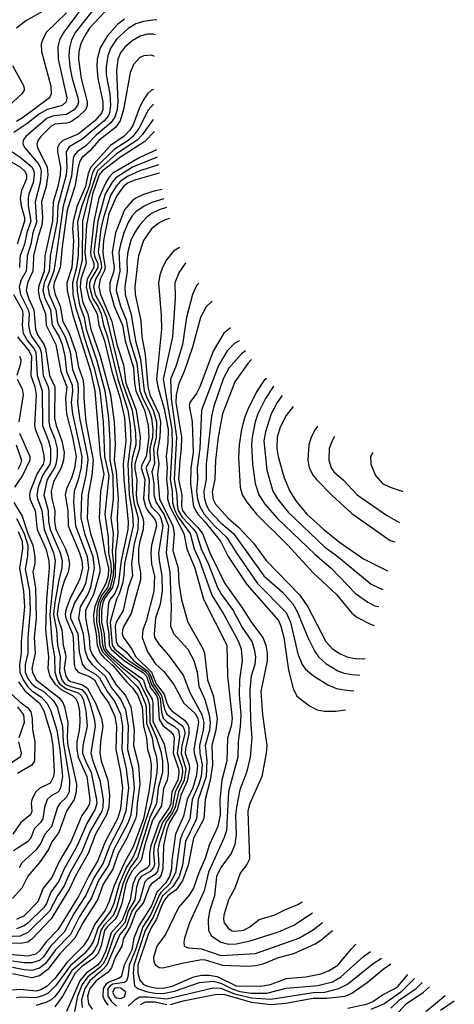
# Model space of a CAD drawing. Header units: inches. Extents: x 884549 to 1028252, y 526810 to 653624.
# Tile 981 of 1056: x 1024247 to 1026502, y 616128 to 621235. Entities that reach past the tile are written whole.
import ezdxf

# ---------------------------------------------------------------- set-up
doc = ezdxf.new("R2010")
doc.units = ezdxf.units.IN
doc.header["$MEASUREMENT"] = 0
doc.layers.add('B0621', color=7, linetype='Continuous')
doc.layers.add('B0622', color=7, linetype='Continuous')

msp = doc.modelspace()

# ---------------------------------------------------------------- linework, layer by layer
at = {"layer": 'B0621', "color": 5}
for points, elevation in [([(1024284.9, 620000), (1024279.7, 619930), (1024254.2, 619885.8), (1024243.4, 619850), (1024251.4, 619810), (1024291.2, 619730), (1024295.5, 619710), (1024292.7, 619650), (1024301.1, 619610), (1024309.7, 619589.7), (1024351.6, 619531.6), (1024358.4, 619510), (1024369.6, 619390), (1024394.9, 619330), (1024398.3, 619310), (1024397.7, 619150), (1024403.8, 619123.8), (1024430, 619059.8), (1024442, 619010), (1024442.2, 618970), (1024434.2, 618930), (1024426.9, 618910), (1024389, 618850), (1024372.8, 618770), (1024395.2, 618690), (1024397, 618630), (1024405.3, 618590), (1024457.2, 618470), (1024467.7, 618430), (1024466, 618390), (1024449.7, 618330.3), (1024428.8, 618211.2), (1024423.2, 618150), (1024437.7, 618070), (1024442.8, 617990), (1024457.8, 617930), (1024454.2, 617850), (1024466.3, 617810), (1024482, 617790), (1024510, 617776.5), (1024570, 617760.7), (1024593.5, 617733.5), (1024611.2, 617690), (1024632.8, 617610), (1024637.8, 617570), (1024615.3, 617430), (1024625.7, 617390), (1024663.2, 617290), (1024680.1, 617190), (1024678.3, 617150), (1024672.6, 617130), (1024613.4, 617026.6), (1024570, 616918.8), (1024507, 616810), (1024477.5, 616742.5), (1024442.5, 616690), (1024401.1, 616610), (1024290, 616499.3), (1024250, 616480.5), (1024170, 616478.5)], 3160), ([(1024318.1, 620000), (1024315.7, 619930), (1024287.8, 619870), (1024281.4, 619830), (1024293.4, 619790), (1024319.8, 619730), (1024328.4, 619630), (1024340.2, 619600.2), (1024372, 619552), (1024380.6, 619530), (1024401.6, 619390), (1024428.6, 619330), (1024428.4, 619168.5), (1024436.6, 619130), (1024465.8, 619050), (1024476.9, 618990), (1024473.4, 618950), (1024461.9, 618910), (1024422.7, 618837.3), (1024410.6, 618790), (1024413.5, 618750), (1024428.5, 618690), (1024426.9, 618630), (1024434, 618590), (1024484.2, 618490), (1024498.6, 618450), (1024505.7, 618410), (1024498.1, 618370), (1024477.7, 618322.3), (1024464.7, 618275.3), (1024446.5, 618193.5), (1024442.2, 618150), (1024445.9, 618125.9), (1024465.6, 618070), (1024472.1, 617990), (1024484.3, 617944.3), (1024486.1, 617930), (1024477.7, 617870), (1024486.5, 617830), (1024499.1, 617810), (1024510, 617801.7), (1024570, 617787.1), (1024596.6, 617770), (1024640.6, 617690), (1024671.6, 617610), (1024678.3, 617570), (1024666.2, 617490), (1024662.5, 617430), (1024670.3, 617390), (1024704.1, 617290), (1024712.4, 617212.4), (1024709.9, 617150), (1024697.7, 617110), (1024640.6, 617010), (1024601.4, 616910), (1024534.2, 616790), (1024507.1, 616730), (1024410, 616570.7), (1024310, 616465.4), (1024290, 616450.2), (1024250, 616442.9), (1024170, 616447)], 3180), ([(1024376.9, 620000), (1024373.1, 619930), (1024345.9, 619854.1), (1024342.9, 619830), (1024350, 619790), (1024381.4, 619710), (1024385.1, 619650), (1024434.9, 619550), (1024459.6, 619410), (1024491.1, 619330), (1024484.4, 619270), (1024489.2, 619190), (1024521.4, 619070), (1024539.7, 618970), (1024532, 618908), (1024517.9, 618862.1), (1024490, 618802.2), (1024483.5, 618770), (1024495.9, 618690), (1024498.4, 618610), (1024557.9, 618470), (1024570, 618430), (1024572.3, 618390), (1024557.3, 618330), (1024510, 618237.6), (1024486.3, 618173.7), (1024482.8, 618150), (1024485.9, 618130), (1024520.4, 618050), (1024524.9, 618030), (1024530.4, 617890), (1024535.5, 617870), (1024550, 617849.8), (1024610, 617827.6), (1024635.1, 617810), (1024670, 617745), (1024709.2, 617690), (1024741, 617621), (1024749.4, 617570), (1024746.4, 617450), (1024770, 617332.2), (1024780.4, 617250), (1024770, 617142.5), (1024754.5, 617090), (1024690, 616970), (1024650.9, 616870), (1024605.6, 616794.4), (1024553.4, 616690), (1024445.6, 616514.4), (1024386.1, 616453.9), (1024350, 616404.8), (1024330, 616386.9), (1024290, 616377.1), (1024193.8, 616386.2)], 3220), ([(1024520.4, 620000), (1024517, 619950), (1024492.1, 619870), (1024492.8, 619830), (1024523.1, 619703.1), (1024614.1, 619414.1), (1024636.9, 619310), (1024664.7, 618975.3), (1024683, 618877), (1024666.7, 618790), (1024658.7, 618650), (1024688.8, 618470), (1024708.3, 618390), (1024706.4, 618350), (1024694.4, 618310), (1024657.2, 618242.8), (1024637.3, 618190), (1024630.3, 618150.3), (1024630.9, 618110), (1024643.4, 618050), (1024649.1, 617990), (1024664.5, 617950), (1024685.3, 617925.3), (1024730, 617885.8), (1024800.6, 617800.6), (1024833, 617770), (1024859.1, 617730), (1024881.6, 617670), (1024888.5, 617570), (1024905.3, 617510), (1024909.8, 617450.2), (1024924.4, 617404.4), (1024929.4, 617370), (1024927.2, 617310), (1024916.8, 617230), (1024888.6, 617090), (1024834.9, 616945.1), (1024793, 616867), (1024736.7, 616743.3), (1024710, 616656.8), (1024690, 616615.3), (1024637.4, 616542.6), (1024603.4, 616470), (1024576.4, 616430), (1024493.4, 616346.6), (1024430, 616261.7), (1024390, 616221.3), (1024357, 616203), (1024330, 616196.1), (1024250, 616204.6), (1024210, 616200.5)], 3320), ([(1024461.3, 620000), (1024456.9, 619950), (1024425.6, 619870), (1024422.1, 619850), (1024431.2, 619810), (1024457, 619750), (1024471.3, 619670), (1024502.9, 619610), (1024537.7, 619510), (1024552.8, 619432.8), (1024573.7, 619370), (1024579.9, 619330), (1024578.9, 619270), (1024590.6, 619150), (1024627.5, 618950), (1024620.9, 618870), (1024602, 618770), (1024597.6, 618650), (1024614.5, 618570), (1024647.6, 618470), (1024663.4, 618390), (1024662.8, 618370), (1024630, 618253.7), (1024588.3, 618171.7), (1024587.8, 618130), (1024606.6, 618030), (1024611.6, 617971.6), (1024622.3, 617942.3), (1024647.1, 617907), (1024710, 617847.2), (1024746.4, 617786.4), (1024795.9, 617730), (1024824.2, 617670), (1024840.3, 617550), (1024836.8, 617470), (1024863.7, 617370), (1024869.7, 617270), (1024855.7, 617170), (1024852.9, 617110), (1024847.2, 617090), (1024803, 616990), (1024757.9, 616910), (1024730, 616828.3), (1024679.5, 616750), (1024650.3, 616669.7), (1024574.3, 616550), (1024533.1, 616470), (1024456, 616390), (1024392.3, 616307.7), (1024350, 616276), (1024310, 616265.5), (1024210, 616286)], 3280), ([(1024404.9, 620000), (1024399.1, 619930), (1024374.5, 619870), (1024367.7, 619830), (1024376.9, 619790), (1024406.9, 619730), (1024415.7, 619650), (1024451.2, 619590), (1024467.3, 619550), (1024480.7, 619490), (1024490, 619410), (1024518.7, 619338.7), (1024520.8, 619310), (1024514.7, 619250), (1024521.7, 619190), (1024569.6, 618970), (1024566.2, 618913.8), (1024551, 618849), (1024529.8, 618790), (1024525.6, 618734.4), (1024536.2, 618610), (1024596.2, 618450), (1024603.2, 618390), (1024587.9, 618310), (1024576.6, 618283.4), (1024532, 618210), (1024510.8, 618150), (1024511.3, 618130), (1024548.9, 618050), (1024556.1, 617956.1), (1024571.5, 617891.5), (1024588.3, 617870), (1024640.1, 617840.1), (1024661.1, 617821.1), (1024700.8, 617750), (1024739.5, 617699.5), (1024770, 617633.3), (1024780.6, 617570), (1024776.7, 617450), (1024799.8, 617350), (1024811.7, 617250), (1024797.3, 617130), (1024777.4, 617070), (1024712.4, 616947.6), (1024679.9, 616860.1), (1024633.3, 616786.7), (1024587.6, 616690), (1024530, 616600.1), (1024477.8, 616502.2), (1024409.2, 616430.8), (1024370, 616373.5), (1024350, 616355), (1024310, 616342.5), (1024270, 616342.6), (1024210, 616351.2)], 3240), ([(1024434.4, 620000), (1024424.7, 619930), (1024393.3, 619850), (1024399.1, 619810), (1024434.9, 619730), (1024443, 619663), (1024482.4, 619590), (1024508.5, 619511.5), (1024520.8, 619420.8), (1024547.8, 619350), (1024550.5, 619310), (1024546.9, 619250), (1024556.4, 619170), (1024599.6, 618970), (1024601.2, 618950), (1024589.9, 618870.1), (1024567.8, 618770), (1024565, 618650), (1024583, 618570), (1024626.7, 618450), (1024633.7, 618390), (1024614.4, 618290), (1024601.4, 618258.6), (1024559.9, 618190), (1024552.7, 618130), (1024576.9, 618050), (1024584.5, 617964.5), (1024600.5, 617920.5), (1024623.1, 617890), (1024689.9, 617829.9), (1024723.4, 617770), (1024770.5, 617710.5), (1024795.2, 617655.2), (1024810.2, 617569.8), (1024805.8, 617450), (1024832.8, 617350), (1024841, 617250), (1024823.7, 617110), (1024809.4, 617070), (1024735.8, 616930), (1024708.4, 616850), (1024656.1, 616770), (1024619.3, 616680.7), (1024556.9, 616583.1), (1024509.8, 616490), (1024432.5, 616410), (1024380.7, 616339.3), (1024350, 616315.2), (1024310, 616303), (1024270, 616306.1), (1024210, 616318.7)], 3260), ([(1024547.9, 620000), (1024541.9, 619950), (1024521.4, 619870), (1024523.5, 619810), (1024538.3, 619738.3), (1024561.5, 619670), (1024582.4, 619582.4), (1024632.4, 619432.4), (1024663.1, 619310), (1024680.2, 619150), (1024687.6, 618970), (1024709.6, 618870), (1024688.2, 618670), (1024705.8, 618550), (1024707.5, 618470), (1024719.8, 618410), (1024721.6, 618370), (1024715.3, 618330), (1024702, 618290), (1024672.1, 618247.9), (1024656, 618210), (1024646.7, 618170), (1024645.4, 618110), (1024658.4, 618050), (1024663.5, 617990), (1024676.6, 617956.6), (1024856.7, 617776.7), (1024870, 617756), (1024898.3, 617690), (1024902.9, 617670), (1024905.3, 617585.3), (1024933.8, 617510), (1024941.4, 617461.4), (1024956.5, 617410), (1024960.7, 617370), (1024958.8, 617330), (1024929.4, 617170), (1024850, 616926.1), (1024833.3, 616890), (1024800.9, 616839.1), (1024762.4, 616750), (1024734.9, 616650), (1024717.4, 616610), (1024654, 616526), (1024630, 616456), (1024610, 616423.1), (1024581.5, 616390), (1024510, 616328.1), (1024434.3, 616225.7), (1024394.2, 616185.8), (1024370, 616173), (1024330, 616161.3), (1024250, 616164), (1024230, 616161.2)], 3340), ([(1024248.2, 620000), (1024245.1, 619950)], 3140), ([(1024571.2, 620000), (1024571.1, 619988.9), (1024544.2, 619875.8), (1024545.4, 619825.4), (1024556.4, 619756.4), (1024581.2, 619690), (1024591.5, 619630), (1024646.4, 619466.4), (1024688.2, 619310), (1024707.4, 619167.4), (1024714.4, 619050), (1024714.1, 618950), (1024730.6, 618870), (1024731.9, 618750), (1024720.3, 618650), (1024732.7, 618570), (1024726, 618474), (1024732.9, 618412.9), (1024731.6, 618350), (1024715.6, 618290), (1024679.7, 618240.3), (1024666.4, 618210), (1024659.5, 618170), (1024658.8, 618110), (1024672.1, 618050), (1024676.3, 617990), (1024685.1, 617965.1), (1024703, 617943), (1024770, 617881.2), (1024865, 617805), (1024912.5, 617710), (1024920.3, 617680.3), (1024921.6, 617590), (1024957.1, 617510), (1024978.7, 617438.7), (1024988.6, 617390), (1024988.7, 617330), (1024965.9, 617250), (1024956.3, 617170), (1024923, 617097), (1024858.8, 616890), (1024821.6, 616838.4), (1024800.8, 616799.2), (1024781.3, 616750), (1024750, 616627.5), (1024731.6, 616588.4), (1024684, 616536), (1024668.4, 616511.6), (1024650, 616437.5), (1024635.6, 616410), (1024620.4, 616390), (1024517.5, 616302.5), (1024450, 616194.8), (1024430, 616167.8), (1024410, 616150.4), (1024382.8, 616137.2), (1024330, 616121.4)], 3360), ([(1024588.4, 620000), (1024591.5, 619970), (1024563.6, 619890), (1024561.3, 619850), (1024573, 619773), (1024601.1, 619710), (1024615.3, 619630), (1024664.4, 619490), (1024717.6, 619290), (1024736.6, 619150), (1024742.2, 619030), (1024737.5, 618950), (1024748.1, 618890), (1024758, 618750), (1024752.3, 618650), (1024757, 618570), (1024744.2, 618475.9), (1024742.3, 618350), (1024728, 618290), (1024686.9, 618233.1), (1024677.8, 618210), (1024672.1, 618170), (1024671.7, 618110), (1024684.5, 618050), (1024687.9, 617990), (1024694.7, 617970), (1024710.6, 617950), (1024785, 617885), (1024879.4, 617819.4), (1024888.5, 617808.5), (1024902.5, 617762.5), (1024934, 617710), (1024937.6, 617690), (1024937, 617597), (1024996.8, 617476.8), (1025017.1, 617370), (1025017.5, 617322.5), (1025011.4, 617290), (1024993.1, 617246.9), (1024982.1, 617157.9), (1024936.6, 617083.4), (1024894.8, 616950), (1024878.7, 616881.3), (1024872.6, 616867.4), (1024830, 616819.6), (1024810, 616782.7), (1024798.4, 616750), (1024776.2, 616650), (1024754.5, 616590), (1024742, 616570), (1024700.7, 616530), (1024686.7, 616510), (1024669.8, 616430.2), (1024652, 616390), (1024632.1, 616367.8), (1024570, 616323.7), (1024534.6, 616290), (1024470, 616171.6), (1024430, 616115)], 3380), ([(1024620.8, 620000), (1024632.3, 619970), (1024632.1, 619950), (1024596.2, 619890), (1024592.3, 619850), (1024605.9, 619790), (1024648.2, 619710), (1024657.2, 619650), (1024687.1, 619570), (1024725.5, 619410), (1024768, 619270), (1024790.5, 619170), (1024797, 619050), (1024784.6, 618930), (1024788.1, 618850), (1024809.8, 618629.8), (1024807.5, 618590), (1024773.8, 618430), (1024758.4, 618301.6), (1024740.6, 618259.4), (1024716.2, 618230), (1024707.4, 618210), (1024699.2, 618110), (1024709.2, 618049.2), (1024711.1, 617990), (1024721, 617970), (1024791.6, 617910), (1024890, 617847.4), (1024905.2, 617830), (1024925.9, 617770), (1024956.3, 617730), (1024964, 617710), (1024970, 617606.6), (1024990, 617574.4), (1025030, 617542.4), (1025044.6, 617524.6), (1025048.7, 617508.7), (1025043.8, 617430), (1025070.6, 617350), (1025072.8, 617330), (1025067.5, 617290), (1025036, 617230), (1025030.9, 617170), (1025024.8, 617150), (1024969.8, 617070.2), (1024927.7, 616950), (1024921.3, 616910), (1024920.3, 616850), (1024906.7, 616833.3), (1024870, 616810.9), (1024850, 616789.2), (1024833.6, 616750), (1024819.9, 616670), (1024778.3, 616561.7), (1024721.6, 616498.4), (1024694.4, 616405.6), (1024670, 616352.3), (1024650, 616330.9), (1024591, 616289), (1024559.4, 616250), (1024490.2, 616090)], 3420), ([(1024638.9, 620000), (1024651.7, 619970), (1024652.6, 619950), (1024615.5, 619890), (1024609.2, 619870), (1024609.1, 619850), (1024625.5, 619790), (1024651.6, 619750), (1024670.2, 619710), (1024681.7, 619650), (1024701.7, 619590), (1024755.9, 619370), (1024807.6, 619210), (1024820.2, 619130), (1024824, 619050), (1024807.4, 618930), (1024815, 618770), (1024833, 618670), (1024835.9, 618610), (1024790, 618413.9), (1024787.9, 618352.1), (1024779.6, 618310), (1024763.1, 618256.9), (1024748.6, 618230), (1024717.2, 618110), (1024726.4, 617990), (1024740.4, 617970), (1024815.1, 617910), (1024895.9, 617855.9), (1024914.6, 617834.5), (1024930, 617785.8), (1024969.7, 617730), (1024975.1, 617715.1), (1024982.7, 617642.7), (1024991.9, 617611.9), (1025010, 617592.4), (1025050, 617568.3), (1025070.2, 617550), (1025075.6, 617515.6), (1025064.5, 617430), (1025090, 617356.1), (1025092.1, 617330), (1025085.1, 617290), (1025054.4, 617230), (1025039.9, 617150), (1025030.4, 617129.6), (1024987.1, 617070), (1024945.4, 616950), (1024941, 616910), (1024946.3, 616853.7), (1024941.9, 616838.1), (1024923.9, 616816.1), (1024878, 616790), (1024863.7, 616770), (1024853.1, 616733.1), (1024844.1, 616670), (1024810.1, 616610), (1024791.8, 616550), (1024739.5, 616490), (1024700.7, 616379.3), (1024681, 616339), (1024661.9, 616318.1), (1024601.3, 616270), (1024571.4, 616230), (1024546.9, 616170), (1024530.8, 616090)], 3440), ([(1024662.1, 620000), (1024670.3, 619970), (1024671.6, 619950), (1024664.9, 619930), (1024639.8, 619890), (1024630.5, 619850), (1024639, 619810), (1024677.9, 619737.9), (1024698.2, 619690), (1024779.6, 619350), (1024830.8, 619210), (1024847.6, 619092.4), (1024849.5, 619030.5), (1024832, 618968), (1024827.2, 618932.8), (1024832.4, 618787.6), (1024838.9, 618730), (1024862.3, 618650), (1024859.5, 618590), (1024839.6, 618510), (1024827.8, 618410), (1024832.6, 618350), (1024809.6, 618290), (1024783.8, 618170), (1024748.2, 618110), (1024741.7, 618090), (1024746.7, 618010), (1024756.4, 617990), (1024797.4, 617957.4), (1024839.3, 617910), (1024913.8, 617853.8), (1024928.1, 617830), (1024940.5, 617790), (1024983.3, 617730), (1024998.8, 617658.8), (1025010, 617632.5), (1025092.6, 617570), (1025101.7, 617550), (1025103, 617530), (1025088.3, 617470), (1025085.5, 617430), (1025109.7, 617350), (1025101, 617290), (1025071.1, 617228.9), (1025054.1, 617150), (1025039.6, 617120.4), (1025004.6, 617070), (1024971.8, 616970), (1024963.8, 616930), (1024968.8, 616851.2), (1024961.4, 616818.6), (1024950, 616801.5), (1024910, 616777.2), (1024896.3, 616763.7), (1024870.4, 616670), (1024828.8, 616611.2), (1024799.9, 616530), (1024766.6, 616490), (1024698.5, 616330), (1024675.7, 616304.3), (1024611.4, 616250), (1024584.5, 616210), (1024568.2, 616150), (1024570.5, 616110.5)], 3460), ([(1024682.5, 620000), (1024690.1, 619950), (1024685, 619930), (1024664.5, 619890), (1024656.9, 619850), (1024665.7, 619810), (1024725.6, 619670), (1024751.2, 619550), (1024785.1, 619445.1), (1024798.3, 619350), (1024851.6, 619210), (1024872.4, 619070), (1024869.3, 619010), (1024844.6, 618930), (1024844.3, 618904.3), (1024855, 618850), (1024850.9, 618770), (1024856, 618730), (1024886, 618650), (1024888.8, 618630), (1024886.9, 618590), (1024869.5, 618530), (1024864.1, 618490), (1024863.7, 618423.7), (1024873.4, 618366.6), (1024873.5, 618330), (1024825.5, 618154.5), (1024787.5, 618090), (1024779.9, 618070), (1024778.6, 618050), (1024785.1, 618030), (1024829.3, 617969.3), (1024848.8, 617930), (1024930.6, 617850.6), (1024955.6, 617790), (1024996.7, 617736.7), (1025010.4, 617690.4), (1025023.8, 617663.8), (1025036.1, 617650), (1025102, 617602), (1025119.3, 617579.3), (1025124.3, 617564.3), (1025124.6, 617530), (1025106.4, 617453.6), (1025106, 617430), (1025125.8, 617370), (1025127.4, 617350), (1025115.6, 617284.4), (1025083.9, 617216.1), (1025063.4, 617136.6), (1025023.8, 617070), (1025010, 617032.8), (1024993.3, 616950), (1024989.1, 616830), (1024981.2, 616798.8), (1024970, 616781.3), (1024929.6, 616750.4), (1024921.2, 616738.8), (1024888.4, 616651.6), (1024850, 616607.7), (1024820.2, 616530), (1024785.7, 616470), (1024776.1, 616430), (1024742.5, 616370), (1024723.3, 616316.7), (1024705.9, 616294.1), (1024643, 616250), (1024611.6, 616210), (1024599.6, 616170), (1024603.9, 616130), (1024623.2, 616103.2)], 3480), ([(1024730.4, 620000), (1024737.8, 619950), (1024734, 619926), (1024713.8, 619870), (1024714.3, 619830), (1024737.3, 619750), (1024780.3, 619650), (1024793.4, 619570), (1024838, 619430), (1024841.8, 619350), (1024850.1, 619310), (1024894.4, 619210), (1024913.8, 619130), (1024916.5, 619070), (1024903.2, 618970), (1024882.4, 618930), (1024877.2, 618910), (1024896.7, 618850), (1024888.6, 618750), (1024899.2, 618710), (1024910, 618689.1), (1024946.3, 618646.3), (1024954, 618630), (1024956.3, 618610), (1024931.3, 618510), (1024926.6, 618470), (1024930.6, 618410.6), (1024945.6, 618350), (1024942.4, 618270), (1024904, 618116), (1024886, 618070), (1024882.6, 618030), (1024910, 617956.8), (1024930, 617925), (1024950, 617896.3), (1024994.5, 617854.5), (1025046.5, 617786.5), (1025099.4, 617690), (1025156.7, 617636.7), (1025170.9, 617610), (1025174.8, 617590), (1025151.2, 617450), (1025152.3, 617430), (1025169.3, 617370), (1025163.8, 617316.2), (1025144.6, 617250), (1025115.7, 617190), (1025096.6, 617103.4), (1025055.1, 617010), (1025036, 616876), (1025035, 616830), (1025024.5, 616790), (1025004.2, 616755.8), (1024958, 616710), (1024930, 616639.3), (1024865.4, 616534.6), (1024839.2, 616470), (1024828, 616410), (1024789, 616331), (1024772.8, 616270), (1024759.3, 616260.7), (1024710, 616242.5), (1024693.3, 616230), (1024680, 616210), (1024677.6, 616170), (1024685.3, 616150), (1024704, 616124)], 3520), ([(1024763.4, 620000), (1024766.8, 619930), (1024748.8, 619850), (1024748.2, 619830), (1024769.7, 619750), (1024798.9, 619678.9), (1024818.7, 619570), (1024854.3, 619454.3), (1024870.4, 619310), (1024885, 619270), (1024917.8, 619210), (1024930.5, 619170), (1024938.6, 619110), (1024936.4, 619070), (1024922.9, 619010), (1024924.6, 618950), (1024901.4, 618910), (1024918.8, 618850), (1024915.2, 618750), (1024929.5, 618710), (1024968.4, 618670), (1024979.7, 618650), (1024989.9, 618610), (1024967.5, 618470), (1024969.8, 618430), (1024984.2, 618350), (1024985.7, 618270), (1024975.8, 618204.2), (1024951, 618130), (1024944.9, 618050), (1024947.2, 618030), (1024970, 617993.5), (1025018.4, 617938.4), (1025095.8, 617835.8), (1025130, 617744.8), (1025191.6, 617631.6), (1025202.5, 617590), (1025198.3, 617550), (1025179.4, 617470), (1025181.1, 617430), (1025192.9, 617370), (1025187.8, 617310), (1025175.9, 617270), (1025142.1, 617190), (1025129.3, 617090), (1025089.1, 617010.9), (1025078.8, 616981.2), (1025056, 616810), (1025024, 616750), (1024981.1, 616710), (1024970, 616693.7), (1024926.9, 616593.1), (1024885.7, 616530), (1024848, 616410), (1024815.7, 616330), (1024807.6, 616270), (1024800.7, 616250), (1024790, 616241.4), (1024730, 616232), (1024716.7, 616223.3), (1024704.5, 616210), (1024704.7, 616170), (1024722.7, 616142.7), (1024750, 616118.2)], 3540), ([(1024804.5, 620000), (1024803.3, 619990), (1024805.3, 619930), (1024793.1, 619850), (1024793.7, 619810), (1024826, 619706), (1024847.2, 619570), (1024873.5, 619473.5), (1024892.2, 619310), (1024907.5, 619270), (1024940.3, 619210), (1024957.2, 619150), (1024955.4, 619070), (1024940.6, 619010), (1024946.7, 618933.3), (1024933.2, 618890), (1024942.9, 618830), (1024942.4, 618770), (1024954.6, 618730), (1024994.8, 618670), (1025019, 618610), (1025007.6, 618470), (1025025.9, 618370), (1025033.6, 618186.4), (1025030.1, 618090), (1025046.1, 618050), (1025119.6, 617970), (1025150, 617911.3), (1025168.2, 617850), (1025177.2, 617777.2), (1025208.1, 617708.1), (1025229.7, 617629.7), (1025234.7, 617590), (1025231.9, 617550), (1025208.6, 617470), (1025218.5, 617390), (1025213.9, 617310), (1025172.8, 617190), (1025164.8, 617090), (1025107.4, 616972.6), (1025091.7, 616850), (1025074.1, 616790), (1025041.4, 616738.6), (1024988.1, 616690), (1024940.2, 616579.8), (1024898.5, 616510), (1024838.6, 616330), (1024836.5, 616290), (1024843.4, 616223.4), (1024858.5, 616210), (1024910, 616192.7), (1024950, 616185.3), (1024990, 616184.2), (1025050, 616195.2), (1025179.9, 616239.9), (1025250, 616247.6), (1025290, 616237.8), (1025350, 616207.4), (1025390, 616194.1), (1025450, 616185.8), (1025530, 616185.6), (1025630, 616210.8), (1025794.3, 616225.7), (1025870, 616244), (1025911.8, 616268.2), (1026030, 616375.5), (1026066.8, 616401.3)], 3560), ([(1024861.5, 620000), (1024844.1, 619850), (1024845.7, 619810), (1024875.4, 619675.4), (1024880, 619590), (1024897.7, 619497.7), (1024912.2, 619330), (1024923, 619290), (1024968.3, 619190), (1024977, 619150), (1024974.7, 619070), (1024959.5, 618990), (1024968.8, 618931.2), (1024962.2, 618877.8), (1024971.5, 618750), (1025041.9, 618610), (1025047.6, 618570), (1025042.2, 618482.2), (1025069.6, 618390), (1025072.1, 618312.1), (1025086.2, 618226.2), (1025119.6, 618110), (1025199.6, 617970), (1025206.1, 617950), (1025221.4, 617810), (1025250, 617730), (1025270.8, 617610), (1025263.9, 617550), (1025243.1, 617470), (1025247, 617370), (1025235.7, 617290), (1025209.3, 617190), (1025201.8, 617090), (1025149.3, 616990), (1025121.3, 616850), (1025092, 616768.1), (1025058.6, 616721.4), (1025016.4, 616690), (1024999, 616670), (1024978.5, 616630), (1024956.7, 616570), (1024930, 616528.4), (1024912.9, 616490), (1024860.3, 616330), (1024860.4, 616290), (1024870, 616253.5), (1024890, 616231.2), (1024910, 616221.5), (1024950, 616212.4), (1024990, 616211.8), (1025038.7, 616221.3), (1025151.1, 616270), (1025190, 616278.6), (1025230, 616278.6), (1025272.4, 616272.4), (1025370, 616223.4), (1025498.8, 616221.2), (1025547.5, 616230), (1025630, 616261.8), (1025731.6, 616270), (1025810, 616286.4), (1025850, 616301.1), (1025897.7, 616330), (1025970, 616417.8), (1025991.7, 616438.8)], 3580), ([(1025016.6, 620000), (1025008.1, 619990), (1024987.4, 619950), (1024973.3, 619910), (1024967.7, 619870), (1024981.2, 619701.2), (1024982.5, 619630), (1024957.3, 619370), (1024963.4, 619330), (1024997.1, 619217.1), (1025017.1, 619110), (1025015.7, 619044.3), (1025007.1, 618970), (1025011.5, 618910), (1025008.7, 618850), (1025016.1, 618790), (1025014.4, 618750), (1025026.5, 618710), (1025099.2, 618570), (1025114.9, 618490), (1025155.5, 618390), (1025201.4, 618230), (1025322, 617990), (1025325.9, 617830), (1025350, 617610), (1025344.6, 617570), (1025325.9, 617510), (1025321.9, 617390), (1025295.3, 617290), (1025286.2, 617190), (1025287.7, 617110), (1025275.8, 617050), (1025230, 616953.3), (1025211.8, 616890), (1025176, 616810), (1025148.8, 616730), (1025126.4, 616693.6), (1025070.5, 616630), (1025002.9, 616490), (1024959.3, 616430), (1024941.9, 616370), (1024942.8, 616350), (1024950, 616333.4), (1024970, 616319), (1024990, 616316.4), (1025090, 616341.7), (1025190, 616360.8), (1025210, 616358.6), (1025299.5, 616330), (1025430, 616325.5), (1025470, 616328.6), (1025510, 616338.2), (1025590, 616370.1), (1025670, 616391.7), (1025779.4, 616440.6), (1025810, 616459.7), (1025870.2, 616509.8), (1025870.6, 616510.2)], 3620), ([(1025108.8, 619972.8), (1025105.3, 619970), (1025074, 619926), (1025052.5, 619870), (1025053.2, 619790), (1025039.7, 619590), (1024990.8, 619370), (1025036.5, 619110), (1025037.2, 619030), (1025027.9, 618850), (1025037.5, 618790), (1025039.6, 618730), (1025052, 618690), (1025070, 618655.1), (1025130.6, 618570), (1025152.1, 618490), (1025180.5, 618430), (1025244.6, 618250), (1025305.9, 618150), (1025381.4, 618010), (1025395.5, 617970), (1025401.3, 617910), (1025386.7, 617813.3), (1025386.5, 617733.5), (1025394.2, 617630), (1025391.5, 617568.5), (1025379.7, 617490), (1025378.2, 617410), (1025330.7, 617230.7), (1025319.7, 617030), (1025307.9, 616992.1), (1025226.6, 616813.4), (1025203.7, 616716.3), (1025128.1, 616550), (1025101.5, 616470), (1025098, 616450), (1025100.9, 616430), (1025120.8, 616420.8), (1025190, 616416.1), (1025290, 616381), (1025470, 616392), (1025695.8, 616470), (1025770, 616513.9), (1025818.9, 616552.5)], 3640), ([(1025176.2, 619868.2), (1025164.1, 619855.9), (1025143.8, 619810), (1025112.8, 619690), (1025091.4, 619550), (1025058.2, 619441.8), (1025029.2, 619370), (1025032.5, 619270), (1025060.7, 619070), (1025047.7, 618850), (1025062.7, 618770), (1025063.6, 618716.4), (1025069.3, 618690), (1025090, 618654.5), (1025150.7, 618590), (1025164.1, 618570), (1025188.6, 618490), (1025227.2, 618410), (1025273.7, 618290), (1025294.2, 618254.2), (1025354.8, 618170), (1025401.5, 618081.5), (1025450.7, 618010), (1025463.6, 617970), (1025469.7, 617930), (1025466.5, 617890), (1025447.2, 617830), (1025440.4, 617759.6), (1025443.7, 617603.7), (1025451.1, 617510), (1025443.6, 617410), (1025424, 617330), (1025390, 617240.4), (1025371, 617150), (1025366.9, 617106.9), (1025370.9, 617009.1), (1025363.7, 616956.3), (1025344.2, 616910), (1025290, 616837.4), (1025268.9, 616790), (1025258.1, 616690), (1025232.3, 616610), (1025225.1, 616565.1), (1025227.4, 616510), (1025242.3, 616482.3), (1025290.3, 616450.3), (1025330, 616439.3), (1025370, 616440.8), (1025442.6, 616457.4), (1025590, 616502.9), (1025670, 616538.3), (1025761.4, 616598.6), (1025765.6, 616602.1)], 3660), ([(1024214, 619810), (1024259.4, 619730), (1024263.9, 619710), (1024259, 619650), (1024265.1, 619610), (1024287.3, 619570), (1024320.3, 619530), (1024331, 619510), (1024337.7, 619390), (1024363.1, 619310), (1024364.6, 619130), (1024396.5, 619050), (1024406, 619010), (1024407, 618950), (1024403.3, 618930), (1024364.5, 618870), (1024343.6, 618810), (1024336.3, 618770), (1024339.3, 618750), (1024362.1, 618690), (1024373.5, 618590), (1024422.2, 618470), (1024431.6, 618430), (1024403.8, 618150), (1024414.2, 618010), (1024426.8, 617930), (1024428.5, 617850), (1024440.8, 617810), (1024453.6, 617790), (1024490, 617764.3), (1024550, 617743.5), (1024566.2, 617730), (1024575.9, 617710), (1024589.8, 617650.2), (1024596.8, 617570), (1024575.4, 617470), (1024573.6, 617430), (1024587.8, 617390), (1024617.3, 617330), (1024646.3, 617190), (1024646.9, 617170), (1024639.3, 617140.7), (1024594.5, 617065.5), (1024544.7, 616950), (1024477.4, 616830), (1024450, 616766.3), (1024409, 616710), (1024385.5, 616650), (1024372.6, 616630), (1024290, 616549), (1024270, 616534.5), (1024230, 616519.4)], 3140), ([(1025246.3, 619775.3), (1025245, 619775), (1025215.1, 619744.9), (1025185.5, 619690), (1025142.8, 619537.2), (1025100.6, 619410), (1025072.5, 619347.5), (1025058.8, 619290), (1025057.9, 619250), (1025086.2, 619070), (1025085.6, 619010), (1025077, 618950), (1025071.1, 618850), (1025087.7, 618770), (1025086.9, 618710), (1025091.7, 618690), (1025110, 618663.8), (1025170, 618603.3), (1025194.7, 618570), (1025232.8, 618470), (1025311.4, 618310), (1025397.2, 618190), (1025448.9, 618108.9), (1025508, 618030), (1025523.5, 617990), (1025530.6, 617950), (1025530.5, 617909.5), (1025498.8, 617750), (1025507.5, 617630), (1025528.6, 617470), (1025525.5, 617430), (1025503.3, 617310), (1025441.4, 617170), (1025430.1, 617130.1), (1025439, 616881), (1025426.3, 616853.7), (1025391.7, 616808.3), (1025363.8, 616730), (1025329.6, 616670), (1025306.1, 616590), (1025304.2, 616570), (1025308.6, 616550), (1025330, 616520.9), (1025349.4, 616509.4), (1025366.8, 616506.8), (1025410, 616512), (1025441.6, 616530), (1025490, 616568.1), (1025570, 616591.6), (1025622, 616618), (1025690, 616644.6), (1025712.2, 616658.5)], 3680), ([(1025341.4, 619637.4), (1025306.9, 619610), (1025250, 619515.4), (1025181.4, 619330), (1025163.6, 619296.4), (1025130.1, 619250), (1025126.8, 619233.2), (1025141.8, 619150), (1025146.8, 618990), (1025135.7, 618910), (1025133.1, 618826.9), (1025148.4, 618710), (1025170.5, 618670), (1025210, 618628.7), (1025289.2, 618530), (1025328.7, 618450), (1025424.9, 618304.9), (1025590, 618117.9), (1025602, 618090), (1025617.1, 618030), (1025641.5, 617861.5), (1025666.2, 617766.2), (1025685.5, 617725.5), (1025750, 617675.5), (1025790, 617654.7), (1025827.7, 617647.7), (1025887.5, 617647.5), (1025936.8, 617655.7)], 3720), ([(1024235.1, 619590), (1024296, 619516), (1024307.4, 619490), (1024304.6, 619390), (1024324.8, 619330), (1024332, 619290), (1024324.2, 619130), (1024328.3, 619108.3), (1024360.8, 619030), (1024372.1, 618972.1), (1024374.1, 618950), (1024369.1, 618930), (1024338.1, 618881.9), (1024300.9, 618790), (1024297.8, 618770), (1024300.2, 618750), (1024327.7, 618687.7), (1024338.3, 618590), (1024382.1, 618490), (1024398.5, 618430), (1024399.1, 618390), (1024385.8, 618230), (1024381.5, 618070), (1024396.1, 617930), (1024392.5, 617870), (1024403.5, 617830), (1024428.7, 617790), (1024461.3, 617761.3), (1024520.7, 617730), (1024540.3, 617710), (1024549.3, 617690), (1024556.5, 617650), (1024559.4, 617590), (1024556.2, 617550), (1024543, 617490), (1024543.2, 617450), (1024550.4, 617410), (1024595.1, 617310), (1024610.6, 617190), (1024609.4, 617170), (1024601, 617150), (1024570, 617107.2), (1024512.2, 616970), (1024451.9, 616868.1), (1024413.8, 616786.2), (1024368.9, 616730), (1024340.8, 616659.2), (1024270, 616587.3), (1024230, 616567)], 3120), ([(1025385.9, 619569), (1025363.3, 619556.7), (1025323.2, 619516.8), (1025278.3, 619441.7), (1025189.5, 619210), (1025181.7, 619010), (1025168.2, 618910), (1025169.1, 618850), (1025163.8, 618790), (1025169.6, 618749.5), (1025181.5, 618710), (1025204.6, 618670), (1025257, 618610), (1025322, 618550), (1025370, 618470.5), (1025481, 618310), (1025630, 618159.6), (1025651.2, 618110), (1025690, 617946.3), (1025711.7, 617890), (1025730, 617866.6), (1025770.9, 617830.9), (1025845.5, 617785.5), (1025890, 617765.6), (1025919.9, 617759.9), (1025970, 617754.2), (1025979.8, 617755.1)], 3740), ([(1025418.7, 619518.2), (1025398.4, 619501.6), (1025332.6, 619427.4), (1025304.6, 619375.4), (1025253.8, 619230), (1025242.1, 619178), (1025214, 618930), (1025213.9, 618850), (1025201.6, 618790), (1025204.1, 618755.9), (1025215.5, 618715.5), (1025229.2, 618690), (1025290, 618624.4), (1025356.2, 618570), (1025512.9, 618350), (1025610, 618265.1), (1025664.9, 618204.9), (1025686, 618166), (1025741.4, 618030), (1025778.3, 617958.3), (1025798, 617930), (1025835.7, 617895.7), (1025898.2, 617858.2), (1025930, 617845.5), (1025970, 617837.7), (1026010, 617835.8), (1026010.8, 617835.9)], 3760), ([(1024246.7, 619490), (1024252.1, 619470), (1024250.9, 619450), (1024232.8, 619390)], 3080), ([(1025449.3, 619473.4), (1025430, 619451.3), (1025362.8, 619357.2), (1025298.7, 619190), (1025276.6, 619070), (1025262.2, 618950), (1025258.7, 618850), (1025246.4, 618786.4), (1025250, 618745.5), (1025262.9, 618722.9), (1025327.9, 618650), (1025382.1, 618602.1), (1025459.9, 618519.9), (1025525.1, 618430), (1025701.2, 618250), (1025741.4, 618190), (1025836.1, 618010), (1025870, 617970.9), (1025910, 617945.3), (1025950, 617928.5), (1025990, 617920.8), (1026030, 617920.3), (1026039.9, 617921.8)], 3780), ([(1024233.7, 619370), (1024260.5, 619320.5), (1024265.3, 619290), (1024243.3, 619150)], 3080), ([(1025527, 619373.9), (1025515.3, 619364.7), (1025475.4, 619304.6), (1025430, 619212.5), (1025413, 619170), (1025397.9, 619110), (1025385.1, 619030), (1025382.2, 618962.2), (1025390.5, 618810), (1025402, 618770), (1025427, 618730), (1025475.7, 618670), (1025638.1, 618510), (1025770, 618365.3), (1025890, 618253.2), (1025970, 618155.9), (1025995.7, 618135.7), (1026070, 618097.4), (1026086.4, 618092)], 3820), ([(1025565.2, 619332.4), (1025562.4, 619330), (1025522.1, 619270), (1025482.9, 619190), (1025468.8, 619148.8), (1025453.3, 619070), (1025449.4, 619029.4), (1025454.9, 618930), (1025469.4, 618829.4), (1025487.2, 618770), (1025520.2, 618720.2), (1025583, 618650), (1025780.2, 618460.2), (1025862.4, 618390), (1025990, 618259.2), (1026053.9, 618213.9), (1026090, 618195.5), (1026110.4, 618191.4)], 3840), ([(1025608.3, 619285.6), (1025582.5, 619250), (1025552.3, 619190), (1025522.8, 619097.2), (1025513.4, 619050), (1025530, 618898), (1025561.2, 618790), (1025584.6, 618750), (1025639.8, 618679.8), (1025830, 618498.5), (1025890, 618456.1), (1026070, 618307.3), (1026110, 618287.4), (1026131.6, 618280.1)], 3860), ([(1025665.3, 619228.2), (1025630, 619181.6), (1025597.8, 619122.2), (1025582.3, 619070), (1025581.8, 619010), (1025588.4, 618970), (1025619.5, 618859.5), (1025649.2, 618789.2), (1025679.7, 618739.7), (1025737.1, 618670), (1025824.6, 618590), (1025905.6, 618525.6), (1026030, 618438.9), (1026154.5, 618376.3)], 3880), ([(1025791.8, 619126.8), (1025779.8, 619110), (1025758.4, 619070), (1025747, 619030), (1025742.8, 618950), (1025748.3, 618910), (1025769.2, 618870), (1025786.1, 618850), (1025867.4, 618767.4), (1025970, 618674.2), (1026170, 618533.9), (1026193.1, 618526.9)], 3920), ([(1024245.4, 619090), (1024299.7, 618970), (1024299.8, 618950), (1024261.9, 618870), (1024219.4, 618810)], 3080), ([(1025879.9, 619072.7), (1025867.5, 619050), (1025853.4, 619010), (1025850.1, 618950), (1025863.8, 618910), (1025876.9, 618890), (1025926.2, 618846.2), (1025997.7, 618770), (1026150, 618664.7), (1026210, 618630.8), (1026217.9, 618627.8)], 3940), ([(1024228.8, 619030), (1024255.6, 618950), (1024251.9, 618930), (1024237.9, 618902.1)], 3060), ([(1026078.5, 618989.6), (1026066.7, 618970), (1026069.1, 618930), (1026093.4, 618870), (1026129.1, 618830), (1026170, 618810.2), (1026230, 618790.3), (1026235, 618789.6)], 3960), ([(1024216.6, 618730), (1024260.6, 618660.6), (1024289.8, 618570), (1024315.2, 618510), (1024324.8, 618450), (1024325.5, 618414.5), (1024314.8, 618370), (1024328.6, 618288.6), (1024331.7, 618130), (1024322.9, 618030), (1024326.4, 617950), (1024309.5, 617870), (1024312.8, 617850), (1024332.5, 617810), (1024450, 617718.8), (1024470, 617693.2), (1024480.2, 617670), (1024496.6, 617590), (1024492.7, 617510), (1024496.9, 617470), (1024542.4, 617270), (1024540.2, 617230), (1024529.6, 617190.4), (1024490.2, 617129.8), (1024450, 617018.5), (1024414.3, 616970), (1024396.2, 616930), (1024350, 616863.4), (1024290, 616792.6), (1024258.8, 616730), (1024210, 616676.4)], 3080), ([(1024230, 618647.8), (1024269.6, 618570), (1024289, 618510), (1024287.9, 618452.1), (1024274.5, 618385.5), (1024297.6, 618270), (1024301.2, 618170), (1024289.2, 618030), (1024290, 617950), (1024274.8, 617890), (1024275.8, 617850), (1024290, 617818.1), (1024310, 617789.7), (1024330, 617772.6), (1024373, 617750), (1024421.5, 617701.5), (1024440.7, 617670), (1024468.2, 617568.2), (1024473.2, 617490), (1024505.5, 617290), (1024503.7, 617230), (1024490, 617202.6), (1024454.6, 617170), (1024442.3, 617150), (1024412.3, 617047.7), (1024376.7, 617010), (1024356, 616964), (1024330, 616926.9), (1024257.7, 616862.3), (1024244.5, 616835.5)], 3060), ([(1024239.6, 618579.6), (1024259.3, 618530), (1024261.6, 618490), (1024245.9, 618390), (1024267.2, 618270), (1024272, 618190), (1024254.7, 618010), (1024254.9, 617950), (1024245.9, 617890), (1024247.5, 617850), (1024265.3, 617810), (1024290, 617774.4), (1024310, 617754.5), (1024360.8, 617720.8), (1024388.9, 617688.9), (1024407.9, 617650), (1024439, 617550), (1024455.1, 617450), (1024469.2, 617310), (1024459.5, 617250), (1024448.1, 617230), (1024410.7, 617209.3), (1024388.8, 617190), (1024375.2, 617150), (1024367.6, 617090), (1024355.2, 617070), (1024322.9, 617037.1), (1024304.1, 616990), (1024287.7, 616970), (1024215.4, 616924.6)], 3040), ([(1024241.3, 617801.3), (1024273.4, 617753.4), (1024350, 617690), (1024372.3, 617650), (1024408.6, 617530), (1024419.1, 617470), (1024425, 617335), (1024422.1, 617310), (1024404.4, 617275.6), (1024351.8, 617248.2), (1024330.8, 617229.2), (1024309.7, 617190), (1024306, 617170), (1024309.1, 617130), (1024303, 617110), (1024253.3, 617070), (1024211.2, 617010)], 3020), ([(1024191.4, 617750), (1024250, 617694.6), (1024287.2, 617667.2), (1024304, 617644), (1024311.6, 617610), (1024313.4, 617553.4), (1024326.1, 617490), (1024323.6, 617390), (1024310, 617368), (1024235, 617325)], 2980), ([(1024235, 617670), (1024267.1, 617630), (1024270.4, 617589.6), (1024242.7, 617510)], 2960), ([(1024240.1, 617490), (1024254.2, 617430), (1024250.1, 617410), (1024126.6, 617330)], 2960), ([(1024810, 616117.2), (1024850, 616154.2), (1024870, 616166.1), (1024910, 616166.5), (1025010, 616156.4), (1025250, 616212.6), (1025290, 616211.5), (1025362.1, 616182.1), (1025450, 616160.7), (1025550, 616154.9), (1025770, 616188.1), (1025830, 616191.3), (1025902.1, 616210), (1025947.2, 616232.8), (1026080.9, 616339.1), (1026123.4, 616367)], 3540), ([(1025030, 616125.8), (1025094.5, 616145.5), (1025270, 616179.6), (1025310, 616177.7), (1025450, 616138), (1025550, 616125.9), (1025626.2, 616133.8), (1025770, 616159.5), (1025840.8, 616159.3), (1025935.2, 616170), (1025970, 616185.8), (1026050, 616240.7), (1026132.3, 616310), (1026172.2, 616337.1)], 3520), ([(1025950, 616106.9), (1026050.7, 616129.3), (1026078.5, 616141.5), (1026130, 616177.3), (1026190, 616207.6), (1026210, 616222.5), (1026261.6, 616282.3)], 3480), ([(1026070, 616101.7), (1026136.2, 616130), (1026230, 616196.6), (1026296.1, 616261.7)], 3460), ([(1026172.1, 616108), (1026218.2, 616150), (1026303.4, 616210), (1026334.9, 616239.9)], 3440), ([(1026193.3, 616066.7), (1026251.8, 616130), (1026342.2, 616190), (1026374, 616217.9)], 3420), ([(1024872.9, 616127.1), (1024899.7, 616140.3), (1024950, 616141), (1025010, 616125.8)], 3520), ([(1026354, 616090), (1026454.6, 616172.7)], 3380), ([(1026430, 616097.8), (1026501.9, 616146.1)], 3360)]:
    msp.add_lwpolyline(points, dxfattribs=dict(at, elevation=elevation))
at = {"layer": 'B0621', "color": 5, "elevation": 3560}
msp.add_lwpolyline([(1024750, 616213.9), (1024738.4, 616210), (1024728.9, 616190), (1024738.8, 616170), (1024750, 616160.7), (1024770, 616157.2), (1024790, 616166.1), (1024797.7, 616190), (1024794, 616194), (1024771, 616211)], close=True, dxfattribs=at)
at = {"layer": 'B0622', "color": 5}
for points, elevation in [([(1024618, 621362), (1024475.2, 621170), (1024453.9, 621130), (1024445.3, 621094.7), (1024446.1, 621030), (1024491, 620830), (1024488.8, 620810), (1024467.2, 620790), (1024390, 620770.2), (1024350, 620747.5), (1024284.4, 620695.6), (1024215.7, 620650)], 3140), ([(1024762.5, 621357.5), (1024609.4, 621190.6), (1024583.1, 621150), (1024564.2, 621110), (1024554, 621070), (1024552.7, 621030), (1024565.2, 620930), (1024597.4, 620810), (1024597.1, 620790), (1024589.3, 620770), (1024550, 620732.2), (1024510, 620704.4), (1024490, 620698.5), (1024430, 620693), (1024410, 620682.5), (1024356.6, 620630), (1024342, 620610), (1024335.6, 620590), (1024339.2, 620570), (1024390, 620472.2), (1024393.3, 620430), (1024383.5, 620370), (1024360, 620290), (1024364.8, 620210), (1024361.4, 620170), (1024342, 620110), (1024318.4, 620010), (1024318.1, 620000)], 3180), ([(1024662.9, 621330), (1024536.8, 621170), (1024515.4, 621130), (1024504.6, 621090), (1024502.2, 621050), (1024506.7, 620990), (1024518.4, 620930), (1024548, 620830), (1024551.5, 620810), (1024547.1, 620790), (1024530, 620768.3), (1024490, 620744.3), (1024423.3, 620736.7), (1024390, 620724.5), (1024278, 620630), (1024264.6, 620610), (1024263.9, 620590), (1024273.9, 620570), (1024342.2, 620490), (1024353.7, 620470), (1024358.5, 620450), (1024353.8, 620390), (1024326.4, 620290), (1024334.3, 620185.7), (1024315.5, 620130), (1024304.4, 620070), (1024285.7, 620010), (1024284.9, 620000)], 3160), ([(1024390, 621292.3), (1024278.4, 621230), (1024230, 621191.4)], 3080), ([(1024489.9, 621270.1), (1024385.6, 621170), (1024366.2, 621133.8), (1024359.1, 621110), (1024359.9, 621070), (1024407.9, 620890), (1024409.7, 620850), (1024401.4, 620830), (1024267.1, 620730), (1024230, 620706.6)], 3120), ([(1024790, 621238.7), (1024754.4, 621210), (1024700.1, 621150), (1024664, 621090), (1024649.3, 621030), (1024647.4, 620990), (1024653.1, 620930), (1024677.5, 620810), (1024678, 620770), (1024672.2, 620750), (1024636.3, 620710), (1024550, 620642), (1024470, 620608.7), (1024451.6, 620590), (1024443.2, 620570), (1024442.8, 620550), (1024459.5, 620470), (1024456.7, 620430), (1024445, 620370), (1024420.8, 620290), (1024417.3, 620190), (1024377.5, 620010), (1024376.9, 620000)], 3220), ([(1024957.9, 621233.1), (1024950, 621233.9), (1024890, 621226.4), (1024850, 621214), (1024810, 621189.2), (1024750, 621133.7), (1024720.2, 621090), (1024704.3, 621050), (1024695.4, 620990), (1024695.5, 620950), (1024714.4, 620850), (1024718.9, 620790), (1024713.6, 620750), (1024705.8, 620734.2), (1024684.5, 620710), (1024570, 620613.6), (1024504.1, 620575.9), (1024487.7, 620550), (1024491.2, 620470), (1024487.4, 620430), (1024444.7, 620270), (1024441.1, 620190), (1024405.8, 620010), (1024404.9, 620000)], 3240), ([(1024951.9, 621156.8), (1024940.2, 621160.2), (1024910, 621160.3), (1024872.6, 621150), (1024830, 621126.4), (1024790, 621091.3), (1024770, 621063), (1024756.6, 621030), (1024748.6, 620970), (1024756.1, 620810), (1024752.2, 620770), (1024741.3, 620730), (1024719.6, 620700.4), (1024643.1, 620636.9), (1024590, 620581.1), (1024545, 620550), (1024529.2, 620530.8), (1024524.5, 620515.5), (1024515.6, 620424.4), (1024471.7, 620268.3), (1024434.4, 620000)], 3260), ([(1024946, 621045), (1024930, 621050.5), (1024891.4, 621048.6), (1024870, 621038.3), (1024837.7, 621002.3), (1024820.3, 620959.7), (1024786.2, 620770), (1024769.1, 620710), (1024743.3, 620676.7), (1024659.2, 620610), (1024610, 620553.6), (1024570, 620518.1), (1024559.1, 620500.9), (1024549.6, 620470.4), (1024532.6, 620370), (1024493.6, 620246.4), (1024465.3, 620045.3), (1024461.3, 620000)], 3280), ([(1024210, 620998.5), (1024268.9, 620890), (1024270.5, 620870), (1024258.5, 620850), (1024193.2, 620790)], 3080), ([(1024940.8, 620873.8), (1024930.1, 620870), (1024910, 620851.3), (1024885.5, 620814.5), (1024866, 620774), (1024836.5, 620690), (1024818.4, 620661.6), (1024789.7, 620630.3), (1024717.7, 620582.3), (1024615.3, 620470), (1024602.5, 620437.5), (1024588.6, 620370), (1024545, 620270), (1024523.9, 620190), (1024521.1, 620150), (1024526.5, 620090), (1024520.4, 620000)], 3320), ([(1024940.4, 620797.9), (1024913.3, 620766.8), (1024864.4, 620670), (1024833.6, 620630), (1024810, 620608.6), (1024737.4, 620562.6), (1024636.2, 620463.8), (1024623.4, 620436.6), (1024607.4, 620370), (1024569.5, 620270), (1024546.2, 620186.2), (1024552.5, 620090), (1024550, 620017.6), (1024547.9, 620000)], 3340), ([(1024939.9, 620717.6), (1024882.3, 620637.7), (1024855.8, 620610), (1024750, 620539.1), (1024650, 620451.8), (1024602.8, 620310), (1024572.4, 620190), (1024571.2, 620000)], 3360), ([(1024946.4, 620655.2), (1024896.3, 620603.7), (1024770, 620522.9), (1024674.1, 620450), (1024659.7, 620430), (1024625.2, 620330), (1024592.8, 620170), (1024585.4, 620030), (1024588.4, 620000)], 3380), ([(1024145.2, 620530), (1024250.4, 620470), (1024274.3, 620450), (1024282.5, 620430), (1024282.2, 620410), (1024256.8, 620350), (1024249.6, 620310), (1024254.5, 620270), (1024271.5, 620210), (1024271.3, 620190), (1024233.6, 620070)], 3120), ([(1024196.8, 620556.8), (1024250, 620522.3), (1024310, 620471.4), (1024320.4, 620450), (1024322.4, 620430), (1024316.8, 620390), (1024294.5, 620330), (1024291.4, 620310), (1024291.6, 620270), (1024304, 620190), (1024283.5, 620130), (1024271.2, 620070), (1024248.8, 620010), (1024248.2, 620000)], 3140), ([(1024956.9, 620559.8), (1024870, 620520.4), (1024730, 620438.8), (1024710, 620417.3), (1024690, 620384.3), (1024657.6, 620310), (1024631.9, 620188.1), (1024614.8, 620030), (1024616.9, 620010), (1024620.8, 620000)], 3420), ([(1024961, 620521.9), (1024832.8, 620470), (1024745.2, 620414.8), (1024727.2, 620392.8), (1024690, 620330), (1024652.3, 620190), (1024631.7, 620030), (1024634.7, 620010), (1024638.9, 620000)], 3440), ([(1024966.4, 620482.4), (1024870, 620450.5), (1024810, 620424.3), (1024770, 620398.2), (1024747.8, 620372.2), (1024717.5, 620322.5), (1024681.3, 620210), (1024667.2, 620150), (1024653.9, 620030), (1024662.1, 620000)], 3460), ([(1024972.9, 620439.8), (1024970, 620439.7), (1024850, 620404.9), (1024810, 620388.9), (1024786, 620370), (1024750, 620320.6), (1024710, 620228.6), (1024681.7, 620090), (1024677.9, 620030), (1024682.5, 620000)], 3480), ([(1024985.9, 620354.5), (1024950, 620348.3), (1024890, 620328.8), (1024850.2, 620309.8), (1024830, 620294.9), (1024790, 620248.6), (1024743.2, 620130), (1024726, 620030), (1024730.4, 620000)], 3520), ([(1024994.3, 620305.9), (1024932.9, 620287.1), (1024892.4, 620267.6), (1024850, 620238.1), (1024830, 620218.2), (1024810, 620183), (1024787.8, 620130), (1024770, 620069.8), (1024762, 620030), (1024763.4, 620000)], 3540), ([(1025008, 620260.8), (1024970, 620249.7), (1024930.1, 620230), (1024905.7, 620210), (1024869.6, 620170.4), (1024842.4, 620130), (1024824.4, 620090), (1024808.4, 620031.6), (1024804.5, 620000)], 3560), ([(1025025, 620204.6), (1025002.5, 620197.5), (1024970, 620181.2), (1024931.6, 620150), (1024888.7, 620090), (1024862.6, 620010), (1024861.5, 620000)], 3580), ([(1025075.4, 620054.1), (1025045.6, 620034.4), (1025016.6, 620000)], 3620)]:
    msp.add_lwpolyline(points, dxfattribs=dict(at, elevation=elevation))

doc.saveas('drawing.dxf')
